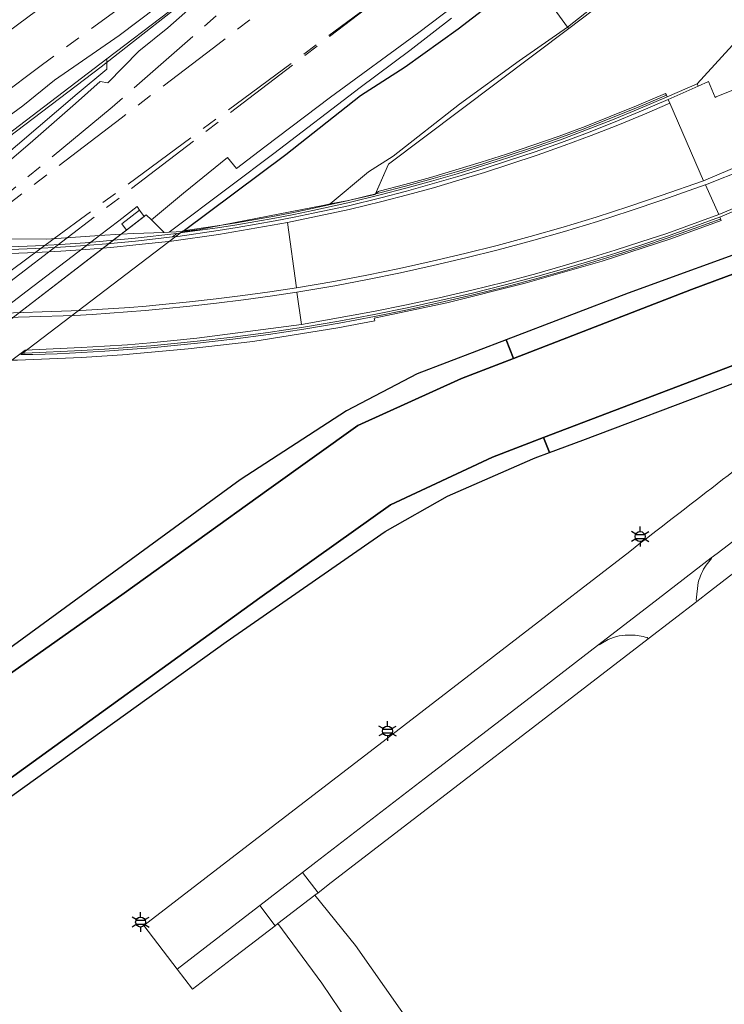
# Model space of a CAD drawing. Extents: x 105780 to 185197, y 477999 to 525027.
# Tile 221 of 562: x 107669 to 107760, y 478164 to 478290. Entities that reach past the tile are written whole.
import ezdxf
from ezdxf.enums import TextEntityAlignment as Align

# ---------------------------------------------------------------- set-up
doc = ezdxf.new("R2010")
doc.units = 0
doc.linetypes.add('AM-AS', pattern=[16, 10, -2, 2, -2])
for name, color, linetype, lineweight in [('B-GV-GR-GRAS_GAZON-G', 252, 'Continuous', 13), ('B-RO-IE-MEUBILAIR_WEGMEUBILAIR-S', 252, 'Continuous', 25), ('B-RO-IE-TERREINAFSCHEIDING_KUNSTMATIG_HEKWERK-G', 252, 'IE-TERREINAFSCHEIDING-KUNSTMATIG', 18), ('B-RO-IE-TERREINAFSCHEIDING_KUNSTMATIG_SCHUTTING-G', 252, 'IE-TERREINAFSCHEIDING-KUNSTMATIG-DICHT', 18), ('B-WE-AM-AS_SPOOR-G', 252, 'AM-AS', 18), ('B-WE-GW-WATERGANG_SLOOT_INSTEEK-G', 252, 'Continuous', 30), ('B-WE-KW-KUNSTWERK-GV', 170, 'Continuous', 18), ('B-WE-OG-TERREIN_ONBEGROEID-GV', 252, 'Continuous', 18), ('B1-WE-GW-TALUD_KRUIN-G', 252, 'Continuous', 25), ('B1-WE-IE-MEUBILAIR_WEGMEUBILAIR-GV', 7, 'Continuous', 18), ('B1-WE-OG-WEG-GV', 7, 'Continuous', 18), ('B1-WE-VH-ONVERHARD-GV', 252, 'Continuous', 18), ('B1-WE-VH-VERHARDING_ASFALT-GV', 252, 'Continuous', 18), ('B1-WE-VH-VERHARDING_BEDRIJFSVLOERPLAAT-GV', 252, 'Continuous', 18), ('B1-WE-VH-VERHARDING_BETON-GV', 252, 'Continuous', 18), ('B1-WE-VH-VERHARDING_BETONSTRAATSTEEN-GV', 252, 'Continuous', 18), ('B1-WE-VH-VERHARDING_GESLOTEN-GV', 252, 'Continuous', 18), ('B1-WE-VH-VERHARDING_HALFVERHARDING-GV', 252, 'Continuous', 18), ('B1-WE-VH-VERHARDING_OPEN-GV', 252, 'Continuous', 18), ('B1-WE-VH-VERHARDING_TEGEL-GV', 252, 'Continuous', 18)]:
    doc.layers.add(name, color=color, linetype=linetype, lineweight=lineweight)
doc.styles.add('NLCS-ISO', font='NLCS-ISO.ttf')
doc.linetypes.add('IE-TERREINAFSCHEIDING-KUNSTMATIG', pattern='A,4,[82,NLCS.SHX,S=0.75,R=90,X=0,Y=0],4,-2', length=10)
doc.linetypes.add('IE-TERREINAFSCHEIDING-KUNSTMATIG-DICHT', pattern='A,8,-1,[82,NLCS.SHX,S=0.75,R=90,X=0,Y=0],-1', length=10)

# ---------------------------------------------------------------- blocks, each defined once
blk = doc.blocks.new('B-SIE-WEG_LICHTMAST-SO')
at = {"ltscale": 0.1}
for p, q in [((0, 1.27), (0, 2.53)), ((-1.1, 0.63), (-2.19, 1.27)), ((1.1, 0.63), (2.19, 1.27)), ((-1.1, -0.63), (-2.19, -1.27)), ((0, -1.27), (0, -2.53)), ((1.1, -0.63), (2.19, -1.27))]:
    blk.add_line(p, q, dxfattribs=at)
at = {"flags": 128}
for points in [[(-1.16, 0.5), (1.16, 0.5)], [(-1.16, -0.5), (1.16, -0.5)]]:
    blk.add_lwpolyline(points, dxfattribs=at)
at = {"ltscale": 0.1}
blk.add_circle((0, 0), 1.27, dxfattribs=at)
at = {"style": 'NLCS-ISO'}
blk.add_attdef('TYPE', text='', height=1.8, dxfattribs=at).set_placement((0, 2.53), align=Align.BOTTOM_CENTER)

msp = doc.modelspace()

# ---------------------------------------------------------------- linework, layer by layer
at = {"layer": 'B-GV-GR-GRAS_GAZON-G', "flags": 128}
for points in [[(107911.323, 478412.166), (107863.911, 478381.121), (107861.882, 478379.131), (107859.927, 478376.859), (107857.71, 478375.056), (107854.084, 478373.161), (107850.394, 478372.204), (107812.863, 478347.443), (107788.411, 478330.715), (107780.725, 478323.381), (107778.692, 478320.72), (107777.479, 478318.952), (107755.237, 478301.571), (107739.5, 478289.139), (107739.651, 478288.931), (107756.713, 478301.907), (107779.63, 478319.948), (107793.643, 478331.111), (107800.235, 478335.511), (107830.974, 478353.18), (107851.442, 478366.085), (107839.288, 478359.987), (107848.205, 478366.914), (107888.3, 478394.87)], [(107756.713, 478301.907), (107739.651, 478288.931), (107716.562, 478271.563), (107714.89, 478267.779), (107715.254, 478268.092), (107715.364, 478268.119), (107718.651, 478268.977), (107721.926, 478269.881), (107725.189, 478270.829), (107728.438, 478271.821), (107731.673, 478272.858), (107735.047, 478273.99), (107738.401, 478275.178), (107741.736, 478276.42), (107745.05, 478277.717), (107748.343, 478279.067), (107752.044, 478280.647), (107752.155, 478280.419), (107752.262, 478280.182), (107756.087, 478281.867), (107806.304, 478336.798)]]:
    msp.add_lwpolyline(points, dxfattribs=at)
for points in [[(107848.347, 478375.906), (107844.819, 478374.31), (107842.355, 478372.526), (107826.061, 478362.472), (107798.174, 478343.17), (107775.979, 478326.899), (107756.704, 478312.29), (107735.687, 478297.126), (107734.472, 478296.049), (107739.5, 478289.139), (107755.237, 478301.571), (107777.479, 478318.952), (107778.692, 478320.72), (107780.725, 478323.381), (107788.411, 478330.715), (107812.863, 478347.443), (107850.394, 478372.204)], [(107692.306, 478263.217), (107708.365, 478266.343), (107709.064, 478266.477), (107713.974, 478270.592), (107717.134, 478272.591), (107725.656, 478279.258), (107733.307, 478284.826), (107739.5, 478289.139), (107734.472, 478296.049), (107732.275, 478294.102), (107725.464, 478288.882), (107718.694, 478283.992), (107712.978, 478280.314), (107703.373, 478272.764), (107690.249, 478262.933)], [(107713.974, 478270.592), (107709.064, 478266.477), (107711.216, 478266.888), (107714.791, 478267.694), (107714.89, 478267.779), (107716.562, 478271.563), (107739.651, 478288.931), (107739.5, 478289.139), (107733.307, 478284.826), (107725.656, 478279.258), (107717.134, 478272.591)], [(107650.542, 478262.327), (107655.512, 478262.067), (107659.283, 478264.978), (107658.991, 478265.502), (107676.648, 478280.568), (107680.442, 478283.729), (107680.463, 478285.085), (107654.766, 478265.528)]]:
    msp.add_lwpolyline(points, close=True, dxfattribs=at)
at = {"layer": 'B-RO-IE-TERREINAFSCHEIDING_KUNSTMATIG_HEKWERK-G', "flags": 128}
for points in [[(107655.094, 478265.368), (107659.865, 478268.948), (107666.723, 478274.187), (107679.721, 478284.028), (107693.353, 478294.739), (107694.191, 478294.926), (107706.961, 478305.321), (107720.613, 478316.391)], [(107739.651, 478288.931), (107716.562, 478271.563), (107714.842, 478267.671)], [(107752.155, 478280.419), (107748.436, 478278.846), (107745.14, 478277.494), (107741.822, 478276.196), (107738.483, 478274.952), (107735.125, 478273.763), (107731.747, 478272.63), (107728.508, 478271.592), (107725.256, 478270.599), (107721.99, 478269.65), (107718.711, 478268.746), (107715.421, 478267.886), (107711.267, 478266.865), (107706.78, 478265.902), (107704.358, 478265.402), (107701.93, 478264.931), (107699.496, 478264.49), (107697.058, 478264.079), (107694.614, 478263.697), (107690.232, 478263.038)], [(107669.424, 478247.179), (107670.982, 478247.188), (107672.541, 478247.219), (107674.098, 478247.273), (107675.655, 478247.35), (107677.21, 478247.449), (107680.185, 478247.618), (107683.158, 478247.823), (107686.128, 478248.064), (107689.095, 478248.342), (107692.058, 478248.655), (107696.62, 478249.173), (107701.172, 478249.775), (107705.712, 478250.46), (107710.238, 478251.228), (107714.75, 478252.078), (107718.976, 478252.927), (107723.188, 478253.841), (107727.386, 478254.821), (107731.568, 478255.866), (107735.733, 478256.975), (107739.09, 478257.927), (107742.435, 478258.918), (107745.769, 478259.947), (107749.091, 478261.014), (107752.4, 478262.119), (107759.054, 478264.527)], [(107669.424, 478247.179), (107690.232, 478263.038)]]:
    msp.add_lwpolyline(points, dxfattribs=at)
at = {"layer": 'B-RO-IE-TERREINAFSCHEIDING_KUNSTMATIG_SCHUTTING-G', "flags": 128}
for points in [[(107654.766, 478265.528), (107680.463, 478285.085), (107688.424, 478291.143), (107692.843, 478294.805), (107693.709, 478294.528), (107717.967, 478314.129), (107729.899, 478323.911)], [(107676.648, 478280.568), (107658.991, 478265.502), (107659.283, 478264.978), (107655.512, 478262.067)], [(107679.497, 478262.418), (107681.993, 478264.33), (107684.335, 478266.135)], [(107682.286, 478262.602), (107685.512, 478265.089)], [(107682.286, 478262.602), (107669.262, 478252.562), (107662.71, 478247.511), (107624.443, 478218.011), (107459.914, 478091.989), (107444.916, 478080.573), (107401.461, 478047.181), (107391.924, 478039.793), (107378.031, 478028.863), (107364.658, 478018.132), (107342.43, 478000.013)], [(107360.468, 478016.653), (107363.17, 478018.814), (107362.99, 478019.058), (107367.991, 478023.099), (107375.231, 478028.89), (107382.583, 478034.705), (107392.778, 478042.647), (107400.413, 478048.58), (107407.3, 478053.94), (107415.807, 478060.499), (107424.91, 478067.413), (107431.44, 478072.484), (107437.156, 478076.849), (107442.755, 478081.126), (107448.112, 478085.258), (107454.146, 478089.856), (107459.548, 478094.021), (107464.838, 478098.051), (107471.704, 478103.306), (107477.071, 478107.424), (107483.622, 478112.438), (107490.579, 478117.799), (107495.905, 478121.848), (107502.567, 478126.972), (107509.416, 478132.247), (107514.476, 478136.093), (107519.371, 478139.828), (107526.839, 478145.545), (107533.13, 478150.338), (107539.786, 478155.475), (107548.341, 478162.006), (107555.328, 478167.354), (107560.13, 478171.027), (107566.865, 478176.213), (107573.384, 478181.196), (107577.295, 478184.219), (107582.221, 478187.972), (107587.955, 478192.394), (107596.334, 478198.772), (107604.719, 478205.186), (107610.924, 478209.914), (107620.676, 478217.361), (107626.284, 478221.682), (107635.054, 478228.372), (107642.14, 478233.814), (107649.232, 478239.269), (107655.23, 478243.864), (107662.825, 478249.663), (107670.23, 478255.331), (107677.649, 478261.002), (107679.497, 478262.418)]]:
    msp.add_lwpolyline(points, dxfattribs=at)
for points in [[(107752.387, 478279.867), (107756.237, 478281.554), (107756.087, 478281.867), (107752.262, 478280.182), (107748.537, 478278.606), (107745.237, 478277.252), (107741.915, 478275.952), (107738.572, 478274.708), (107735.21, 478273.518), (107731.828, 478272.383), (107728.586, 478271.344), (107725.33, 478270.349), (107722.06, 478269.399), (107718.778, 478268.494), (107715.484, 478267.634), (107711.329, 478266.613), (107706.834, 478265.648), (107704.409, 478265.147), (107701.978, 478264.676), (107699.541, 478264.234), (107697.099, 478263.822), (107694.652, 478263.44), (107690.173, 478262.802), (107689.44, 478262.704), (107688.871, 478262.268), (107689.552, 478262.327), (107694.706, 478263.074), (107697.157, 478263.457), (107699.604, 478263.87), (107702.045, 478264.312), (107704.481, 478264.784), (107706.911, 478265.286), (107711.412, 478266.252), (107715.573, 478267.275), (107718.872, 478268.137), (107722.16, 478269.044), (107725.434, 478269.995), (107728.695, 478270.991), (107731.943, 478272.031), (107735.33, 478273.168), (107738.699, 478274.359), (107742.047, 478275.607), (107745.374, 478276.909), (107748.68, 478278.265)], [(107752.387, 478279.867), (107748.68, 478278.265), (107745.374, 478276.909), (107742.047, 478275.607), (107738.699, 478274.359), (107735.33, 478273.168), (107731.943, 478272.031), (107728.695, 478270.991), (107725.434, 478269.995), (107722.16, 478269.044), (107718.872, 478268.137), (107715.573, 478267.275), (107711.412, 478266.252), (107706.911, 478265.286), (107704.481, 478264.784), (107702.045, 478264.312), (107699.604, 478263.87), (107697.157, 478263.457), (107694.706, 478263.074), (107689.552, 478262.327), (107688.871, 478262.268), (107684.116, 478261.727), (107680.922, 478261.415), (107677.723, 478261.149), (107674.522, 478260.929), (107671.317, 478260.755), (107668.11, 478260.627), (107664.839, 478260.521), (107661.567, 478260.472), (107658.295, 478260.479), (107655.023, 478260.542), (107653.606, 478260.594), (107651.753, 478260.662), (107648.43, 478260.795), (107647.085, 478260.869), (107645.109, 478260.977), (107641.791, 478261.208), (107638.477, 478261.487), (107635.168, 478261.816), (107631.826, 478262.2), (107628.49, 478262.634), (107625.161, 478263.119), (107621.84, 478263.654), (107618.527, 478264.239), (107618.436, 478263.744), (107621.756, 478263.158), (107625.085, 478262.623), (107628.422, 478262.138), (107631.765, 478261.703), (107635.115, 478261.319), (107638.431, 478260.99), (107641.752, 478260.71), (107645.077, 478260.478), (107647.06, 478260.37), (107648.404, 478260.296), (107651.734, 478260.162), (107652.986, 478260.116), (107655.012, 478260.042), (107658.291, 478259.979), (107661.571, 478259.972), (107664.85, 478260.021), (107668.128, 478260.127), (107671.342, 478260.255), (107674.554, 478260.429), (107677.763, 478260.65), (107680.969, 478260.917), (107684.17, 478261.23), (107688.737, 478261.704), (107694.78, 478262.58), (107703.59, 478264.103), (107711.525, 478265.765), (107715.696, 478266.79), (107719.002, 478267.653), (107722.296, 478268.562), (107725.577, 478269.515), (107728.845, 478270.513), (107732.099, 478271.556), (107735.592, 478272.733), (107739.065, 478273.965), (107742.52, 478275.25), (107745.953, 478276.59), (107749.366, 478277.982), (107752.619, 478279.397)], [(107692.306, 478263.217), (107690.173, 478262.802), (107694.652, 478263.44), (107697.099, 478263.822), (107699.541, 478264.234), (107701.978, 478264.676), (107704.409, 478265.147), (107706.834, 478265.648), (107711.329, 478266.613), (107715.484, 478267.634), (107718.778, 478268.494), (107722.06, 478269.399), (107725.33, 478270.349), (107728.586, 478271.344), (107731.828, 478272.383), (107735.21, 478273.518), (107738.572, 478274.708), (107741.915, 478275.952), (107745.237, 478277.252), (107748.537, 478278.606), (107752.262, 478280.182), (107752.155, 478280.419), (107752.044, 478280.647), (107748.343, 478279.067), (107745.05, 478277.717), (107741.736, 478276.42), (107738.401, 478275.178), (107735.047, 478273.99), (107731.673, 478272.858), (107728.438, 478271.821), (107725.189, 478270.829), (107721.926, 478269.881), (107718.651, 478268.977), (107715.364, 478268.119), (107715.254, 478268.092), (107714.89, 478267.779), (107714.791, 478267.694), (107711.216, 478266.888), (107709.064, 478266.477), (107708.365, 478266.343)], [(107670, 478247.752), (107669.49, 478247.373), (107670.01, 478247.382), (107677.195, 478247.709), (107680.167, 478247.877), (107683.138, 478248.082), (107686.105, 478248.323), (107689.069, 478248.6), (107692.03, 478248.913), (107696.587, 478249.431), (107701.135, 478250.032), (107705.67, 478250.716), (107710.193, 478251.483), (107714.7, 478252.333), (107718.922, 478253.181), (107723.131, 478254.095), (107727.325, 478255.073), (107731.503, 478256.117), (107735.664, 478257.226), (107739.017, 478258.177), (107742.36, 478259.167), (107745.69, 478260.195), (107749.009, 478261.261), (107752.315, 478262.365), (107758.964, 478264.771), (107759.006, 478264.788), (107759, 478264.805), (107762.786, 478266.391), (107762.797, 478266.364), (107762.83, 478266.378), (107762.866, 478266.393), (107762.692, 478266.693), (107758.893, 478265.13), (107752.193, 478262.714), (107748.892, 478261.612), (107745.578, 478260.547), (107742.252, 478259.521), (107738.915, 478258.533), (107735.566, 478257.583), (107731.41, 478256.476), (107727.237, 478255.433), (107723.049, 478254.455), (107718.846, 478253.543), (107714.629, 478252.696), (107705.393, 478251.046), (107691.99, 478249.281), (107689.033, 478248.968), (107686.073, 478248.692), (107683.109, 478248.451), (107680.143, 478248.247), (107677.174, 478248.079)], [(107668.275, 478246.469), (107669.011, 478246.479), (107669.02, 478246.488), (107677.221, 478246.819), (107683.107, 478247.211), (107683.382, 478247.235), (107690.898, 478247.904), (107699.181, 478248.876), (107710.074, 478250.604), (107714.78, 478251.514), (107714.731, 478251.854), (107724.008, 478253.823), (107734.076, 478256.315), (107743.92, 478259.153), (107752.743, 478262.019), (107759.161, 478264.342), (107759.006, 478264.788), (107758.964, 478264.771), (107752.315, 478262.365), (107749.009, 478261.261), (107745.69, 478260.195), (107742.36, 478259.167), (107739.017, 478258.177), (107735.664, 478257.226), (107731.503, 478256.117), (107727.325, 478255.073), (107723.131, 478254.095), (107718.922, 478253.181), (107714.7, 478252.333), (107710.193, 478251.483), (107705.67, 478250.716), (107701.135, 478250.032), (107696.587, 478249.431), (107692.03, 478248.913), (107689.069, 478248.6), (107686.105, 478248.323), (107683.138, 478248.082), (107680.167, 478247.877), (107677.195, 478247.709), (107670.01, 478247.382), (107669.49, 478247.373)], [(107688.871, 478262.268), (107689.44, 478262.704), (107684.076, 478262.095), (107680.887, 478261.783), (107677.694, 478261.517), (107674.497, 478261.297), (107671.298, 478261.124), (107668.096, 478260.997), (107664.831, 478260.891), (107661.565, 478260.842), (107658.298, 478260.848), (107655.032, 478260.912), (107654.065, 478260.947), (107651.767, 478261.031), (107648.449, 478261.164), (107647.104, 478261.238), (107645.134, 478261.346), (107641.821, 478261.576), (107638.512, 478261.856), (107635.208, 478262.184), (107631.871, 478262.567), (107628.541, 478263), (107625.217, 478263.484), (107621.901, 478264.019), (107618.594, 478264.603), (107618.527, 478264.239), (107621.84, 478263.654), (107625.161, 478263.119), (107628.49, 478262.634), (107631.826, 478262.2), (107635.168, 478261.816), (107638.477, 478261.487), (107641.791, 478261.208), (107645.109, 478260.977), (107647.085, 478260.869), (107648.43, 478260.795), (107651.753, 478260.662), (107653.606, 478260.594), (107655.023, 478260.542), (107658.295, 478260.479), (107661.567, 478260.472), (107664.839, 478260.521), (107668.11, 478260.627), (107671.317, 478260.755), (107674.522, 478260.929), (107677.723, 478261.149), (107680.922, 478261.415), (107684.116, 478261.727)]]:
    msp.add_lwpolyline(points, close=True, dxfattribs=at)
at = {"layer": 'B-WE-AM-AS_SPOOR-G', "flags": 128}
for points in [[(107905.819, 478433.515), (107894.079, 478426.238), (107877.87, 478415.848), (107856.31, 478401.983), (107835.756, 478388.528), (107822.912, 478379.96), (107798.788, 478363.626), (107790.897, 478358.121), (107778.392, 478349.324), (107762.107, 478337.696), (107738.379, 478320.232), (107729.525, 478313.477), (107712.502, 478300.679), (107694.135, 478286.476), (107682.278, 478277.487)], [(107816.956, 478387.373), (107798.023, 478376.392), (107786.462, 478368.633), (107781.512, 478365.103), (107763.281, 478351.548), (107741.501, 478335.574), (107681.6, 478291.206), (107672.192, 478284.336), (107648.054, 478266.146)], [(107817.949, 478385.799), (107799.095, 478371.909), (107755.151, 478339.757), (107730.944, 478321.134), (107719.178, 478311.702), (107712.089, 478305.885), (107697.528, 478293.27), (107681.145, 478278.868)], [(107723.126, 478329.038), (107685.368, 478301.493), (107659.297, 478282.261), (107640.669, 478267.947)], [(107716.94, 478293.995), (107673.727, 478262.039)], [(107716.94, 478293.995), (107675.39, 478262.148)], [(107681.145, 478278.868), (107661.201, 478262.393)], [(107682.278, 478277.487), (107662.083, 478262.032)], [(107675.39, 478262.148), (107666.459, 478255.303), (107656.337, 478247.545), (107637.836, 478233.364), (107603.854, 478207.44), (107575.208, 478185.418), (107550.417, 478166.489), (107523.805, 478145.994), (107468.363, 478103.491), (107403.355, 478053.76), (107380.37, 478036.044), (107354.228, 478015.014), (107335.922, 478000.013)], [(107673.727, 478262.039), (107665.807, 478256.181), (107654.144, 478247.556), (107636.777, 478234.713), (107514.312, 478146.617)]]:
    msp.add_lwpolyline(points, dxfattribs=at)
at = {"layer": 'B-WE-GW-WATERGANG_SLOOT_INSTEEK-G', "flags": 128}
for points in [[(107966.207, 478365.658), (107962.15, 478362.901), (107950.687, 478355.219), (107911.415, 478328.602), (107881.53, 478308.146), (107855.654, 478290.921), (107830.63, 478274.316), (107821.167, 478268.973), (107809.929, 478264.817), (107761.573, 478246.132), (107736.425, 478236.552), (107737.161, 478234.629), (107741.433, 478236.235), (107759.089, 478242.872), (107804.153, 478259.918), (107821.866, 478267.037), (107831.325, 478272.063), (107854.755, 478287.848), (107870.585, 478298.345), (107900.468, 478318.695), (107949.017, 478351.159), (107955.964, 478356.264)], [(107426.949, 478000.013), (107440.441, 478013.229), (107469.621, 478039.895), (107499.204, 478066.33), (107505.95, 478072.359), (107532.43, 478094.741), (107559.089, 478115.012), (107564.4, 478118.833), (107592.98, 478139.394), (107632.093, 478167.6), (107666.507, 478191.763), (107700.079, 478216.043), (107716.809, 478227.921), (107729.868, 478234.054), (107736.425, 478236.552), (107761.573, 478246.132), (107809.929, 478264.817), (107821.167, 478268.973), (107830.63, 478274.316), (107855.654, 478290.921), (107881.53, 478308.146)], [(107855.954, 478304.096), (107830.931, 478287.491), (107816.256, 478279.062), (107804.901, 478274.169), (107785.389, 478266.656), (107755.385, 478255.502), (107732.547, 478246.691), (107725.905, 478244.129), (107712.637, 478238.105), (107701.234, 478229.944), (107682.69, 478216.617), (107652.963, 478195.653), (107622.479, 478173.436), (107591.469, 478151.331), (107561.514, 478129.211), (107558.441, 478126.966), (107522.608, 478100.791), (107510.525, 478089.372), (107494.001, 478074.453), (107490.648, 478071.425), (107467.662, 478050.046), (107439.889, 478025.784), (107423.214, 478010.426), (107411.805, 478000.013)], [(107830.378, 478290.332), (107825.567, 478287.433), (107820.94, 478284.645), (107818.849, 478283.514), (107816.094, 478282.024), (107813.202, 478280.552), (107811.711, 478279.911), (107810.194, 478279.334), (107796.099, 478273.567), (107793.556, 478272.526), (107780.426, 478267.449), (107777.747, 478266.413), (107771.822, 478264.122), (107764.92, 478261.453), (107747.254, 478255.059), (107731.634, 478249.077), (107732.547, 478246.691), (107755.385, 478255.502), (107785.389, 478266.656), (107804.901, 478274.169), (107816.256, 478279.062), (107830.931, 478287.491), (107855.954, 478304.096)]]:
    msp.add_lwpolyline(points, dxfattribs=at)
for points in [[(107701.234, 478229.944), (107712.637, 478238.105), (107725.905, 478244.129), (107732.547, 478246.691), (107731.634, 478249.077), (107720.214, 478244.704), (107711.182, 478239.988), (107697.555, 478231.122), (107662.274, 478205.39), (107634.362, 478185.981), (107594.082, 478157.266), (107576.385, 478144.137), (107557.948, 478130.914), (107556.387, 478129.77), (107558.441, 478126.966), (107561.514, 478129.211), (107591.469, 478151.331), (107622.479, 478173.436), (107652.963, 478195.653), (107682.69, 478216.617)], [(107737.161, 478234.629), (107736.425, 478236.552), (107729.868, 478234.054), (107716.809, 478227.921), (107700.079, 478216.043), (107666.507, 478191.763), (107632.093, 478167.6), (107592.98, 478139.394), (107564.4, 478118.833), (107565.502, 478117.329), (107565.733, 478117.49), (107570.404, 478120.736), (107590.581, 478134.762), (107627.243, 478161.211), (107648.403, 478176.411), (107650.353, 478177.812), (107651.812, 478178.859), (107659.747, 478184.559), (107695.768, 478210.385), (107716.116, 478224.529), (107724.09, 478229.05), (107735.06, 478233.823), (107735.339, 478233.945)]]:
    msp.add_lwpolyline(points, close=True, dxfattribs=at)
at = {"layer": 'B-WE-KW-KUNSTWERK-GV', "flags": 128}
msp.add_lwpolyline([(107669.262, 478252.562), (107679.995, 478260.836), (107680.725, 478261.399), (107681.273, 478261.821), (107682.286, 478262.602), (107679.497, 478262.418), (107672.762, 478261.975), (107661.466, 478262.035)], dxfattribs=at)
at = {"layer": 'B-WE-OG-TERREIN_ONBEGROEID-GV', "flags": 128}
for points in [[(107870.585, 478298.345), (107854.755, 478287.848), (107831.325, 478272.063), (107821.866, 478267.037), (107804.153, 478259.918), (107759.089, 478242.872), (107741.433, 478236.235), (107737.161, 478234.629), (107735.339, 478233.945), (107735.06, 478233.823), (107724.09, 478229.05), (107716.116, 478224.529), (107695.768, 478210.385), (107659.747, 478184.559)], [(107713.79, 478158.126), (107708.003, 478166.667), (107702.362, 478174.303), (107702.032, 478174.033), (107696.998, 478170.176), (107691.433, 478165.895), (107689.457, 478168.467), (107685.206, 478174.049), (107697.472, 478183.478), (107715.325, 478197.207), (107733.155, 478210.949), (107747.456, 478221.984)]]:
    msp.add_lwpolyline(points, dxfattribs=at)
at = {"layer": 'B-WE-OG-TERREIN_ONBEGROEID-GV'}
msp.add_lwpolyline([(107747.456, 478221.984, -0.0009336), (107769.889, 478239.247)], format="xyb", dxfattribs=at)
at = {"layer": 'B1-WE-GW-TALUD_KRUIN-G', "flags": 128}
msp.add_lwpolyline([(107734.472, 478296.049), (107732.275, 478294.102), (107725.464, 478288.882), (107718.694, 478283.992), (107712.978, 478280.314), (107703.373, 478272.764), (107690.249, 478262.933)], dxfattribs=at)
at = {"layer": 'B1-WE-IE-MEUBILAIR_WEGMEUBILAIR-GV', "flags": 128}
msp.add_lwpolyline([(107682.981, 478263.138), (107685.254, 478264.89), (107684.663, 478265.683), (107682.381, 478263.931)], close=True, dxfattribs=at)
at = {"layer": 'B1-WE-OG-WEG-GV', "flags": 128}
msp.add_lwpolyline([(107806.304, 478336.798), (107756.087, 478281.867), (107756.237, 478281.554), (107757.541, 478282.166), (107758.398, 478280.124), (107758.539, 478280.189), (107760.738, 478281.102), (107762.926, 478282.038), (107765.105, 478282.998), (107767.273, 478283.981), (107769.43, 478284.988), (107771.897, 478286.171), (107774.337, 478287.406), (107776.751, 478288.694), (107779.136, 478290.035), (107781.491, 478291.426)], dxfattribs=at)
at = {"layer": 'B1-WE-VH-ONVERHARD-GV', "flags": 128}
for points in [[(107762.05, 478271.629), (107756.919, 478269.447), (107751.494, 478267.559), (107747.334, 478266.141), (107743.151, 478264.792), (107738.946, 478263.511), (107734.721, 478262.3), (107730.477, 478261.158), (107726.318, 478260.123), (107722.146, 478259.146), (107717.96, 478258.227), (107713.762, 478257.365), (107709.553, 478256.562), (107704.743, 478255.754), (107701.324, 478255.234), (107697.898, 478254.758), (107694.466, 478254.326), (107691.029, 478253.938), (107687.587, 478253.595), (107685.496, 478253.407), (107683.403, 478253.236), (107681.309, 478253.08), (107679.213, 478252.941), (107677.117, 478252.817), (107664.735, 478252.415)], [(107664.742, 478251.845), (107676.315, 478252.204), (107678.582, 478252.331), (107680.849, 478252.477), (107683.114, 478252.642), (107685.378, 478252.825), (107687.64, 478253.027), (107691.087, 478253.371), (107694.529, 478253.759), (107697.966, 478254.192), (107701.397, 478254.668), (107704.821, 478255.189), (107709.654, 478256.001), (107713.872, 478256.806), (107718.078, 478257.669), (107722.272, 478258.59), (107726.453, 478259.569), (107730.62, 478260.606), (107734.873, 478261.751), (107739.107, 478262.965), (107743.321, 478264.248), (107747.513, 478265.6), (107751.682, 478267.02), (107757.105, 478268.91), (107757.156, 478268.93), (107762.338, 478270.963)]]:
    msp.add_lwpolyline(points, dxfattribs=at)
at = {"layer": 'B1-WE-VH-VERHARDING_ASFALT-GV', "flags": 128}
for points in [[(107756.919, 478269.447), (107752.619, 478279.397), (107749.366, 478277.982), (107745.953, 478276.59), (107742.52, 478275.25), (107739.065, 478273.965), (107735.592, 478272.733), (107732.099, 478271.556), (107728.845, 478270.513), (107725.577, 478269.515), (107722.296, 478268.562), (107719.002, 478267.653), (107715.696, 478266.79), (107711.525, 478265.765), (107703.59, 478264.103), (107704.743, 478255.754), (107709.553, 478256.562), (107713.762, 478257.365), (107717.96, 478258.227), (107722.146, 478259.146), (107726.318, 478260.123), (107730.477, 478261.158), (107734.721, 478262.3), (107738.946, 478263.511), (107743.151, 478264.792), (107747.334, 478266.141), (107751.494, 478267.559)], [(107758.893, 478265.13), (107757.156, 478268.93), (107757.105, 478268.91), (107751.682, 478267.02), (107747.513, 478265.6), (107743.321, 478264.248), (107739.107, 478262.965), (107734.873, 478261.751), (107730.62, 478260.606), (107726.453, 478259.569), (107722.272, 478258.59), (107718.078, 478257.669), (107713.872, 478256.806), (107709.654, 478256.001), (107704.821, 478255.189), (107705.393, 478251.046), (107714.629, 478252.696), (107718.846, 478253.543), (107723.049, 478254.455), (107727.237, 478255.433), (107731.41, 478256.476), (107735.566, 478257.583), (107738.915, 478258.533), (107742.252, 478259.521), (107745.578, 478260.547), (107748.892, 478261.612), (107752.193, 478262.714)]]:
    msp.add_lwpolyline(points, close=True, dxfattribs=at)
for points in [[(107664.735, 478252.415), (107677.117, 478252.817), (107679.213, 478252.941), (107681.309, 478253.08), (107683.403, 478253.236), (107685.496, 478253.407), (107687.587, 478253.595), (107691.029, 478253.938), (107694.466, 478254.326), (107697.898, 478254.758), (107701.324, 478255.234), (107704.743, 478255.754), (107703.59, 478264.103), (107694.78, 478262.58), (107688.737, 478261.704), (107684.17, 478261.23), (107680.969, 478260.917), (107677.763, 478260.65), (107674.554, 478260.429), (107671.342, 478260.255), (107668.128, 478260.127)], [(107668.275, 478246.469), (107669.49, 478247.373), (107670, 478247.752), (107677.174, 478248.079), (107680.143, 478248.247), (107683.109, 478248.451), (107686.073, 478248.692), (107689.033, 478248.968), (107691.99, 478249.281), (107705.393, 478251.046), (107704.821, 478255.189), (107701.397, 478254.668), (107697.966, 478254.192), (107694.529, 478253.759), (107691.087, 478253.371), (107687.64, 478253.027), (107685.378, 478252.825), (107683.114, 478252.642), (107680.849, 478252.477), (107678.582, 478252.331), (107676.315, 478252.204), (107664.742, 478251.845)]]:
    msp.add_lwpolyline(points, dxfattribs=at)
at = {"layer": 'B1-WE-VH-VERHARDING_BEDRIJFSVLOERPLAAT-GV', "flags": 128}
msp.add_lwpolyline([(107721.74, 478158.064), (107712.299, 478171.48), (107707.095, 478177.924), (107702.362, 478174.303), (107708.003, 478166.667), (107713.79, 478158.126)], dxfattribs=at)
at = {"layer": 'B1-WE-VH-VERHARDING_BETON-GV', "flags": 128}
for points in [[(107760.738, 478281.102), (107758.539, 478280.189), (107758.398, 478280.124), (107757.541, 478282.166), (107756.237, 478281.554), (107752.387, 478279.867), (107752.619, 478279.397), (107756.919, 478269.447), (107762.05, 478271.629)], [(107762.338, 478270.963), (107757.156, 478268.93), (107758.893, 478265.13), (107762.692, 478266.693)]]:
    msp.add_lwpolyline(points, dxfattribs=at)
at = {"layer": 'B1-WE-VH-VERHARDING_BETONSTRAATSTEEN-GV'}
for points in [[(107769.889, 478239.247, 0.0009336), (107747.456, 478221.984)], [(107757.243, 478220.203, 0.0894275), (107756.248, 478218)], [(107756.248, 478218, -0.0894275), (107757.243, 478220.203)], [(107744.679, 478210.697, -0.1123988), (107747.634, 478211.26)], [(107747.634, 478211.26, -0.0794425), (107749.688, 478210.93)]]:
    msp.add_lwpolyline(points, format="xyb", dxfattribs=at)
at = {"layer": 'B1-WE-VH-VERHARDING_BETONSTRAATSTEEN-GV', "flags": 128}
for points in [[(107743.314, 478209.905), (107743.505, 478210.051), (107751.108, 478215.897), (107757.909, 478221.131), (107758.66, 478221.709), (107765.397, 478226.861), (107769.832, 478230.152)], [(107769.832, 478230.152), (107765.397, 478226.861), (107758.66, 478221.709), (107757.909, 478221.131), (107757.941, 478221.061), (107757.243, 478220.203)], [(107768.116, 478224.87), (107767.326, 478224.254), (107757.8, 478216.906), (107756.075, 478215.57), (107749.815, 478210.775), (107737.773, 478201.531), (107723.193, 478190.342), (107709.212, 478179.58), (107707.516, 478178.254), (107707.095, 478177.924), (107712.299, 478171.48), (107721.74, 478158.064)], [(107756.248, 478218), (107755.959, 478215.732), (107756.075, 478215.57), (107757.8, 478216.906), (107767.326, 478224.254), (107768.116, 478224.87)], [(107747.456, 478221.984), (107733.155, 478210.949), (107715.325, 478197.207), (107697.472, 478183.478), (107685.206, 478174.049), (107689.457, 478168.467), (107695.047, 478172.762), (107698.218, 478175.202), (107700.051, 478176.601), (107705.52, 478180.832), (107707.246, 478182.171), (107721.13, 478192.858), (107735.812, 478204.136), (107743.314, 478209.905)], [(107757.243, 478220.203), (107757.941, 478221.061), (107757.909, 478221.131), (107751.108, 478215.897), (107743.505, 478210.051), (107743.53, 478210.029), (107744.679, 478210.697)], [(107756.075, 478215.57), (107755.959, 478215.732), (107756.248, 478218)], [(107749.688, 478210.93), (107749.815, 478210.775), (107756.075, 478215.57)]]:
    msp.add_lwpolyline(points, dxfattribs=at)
msp.add_lwpolyline([(107707.095, 478177.924), (107707.516, 478178.254), (107705.52, 478180.832), (107700.051, 478176.601), (107702.032, 478174.033), (107702.362, 478174.303)], close=True, dxfattribs=at)
at = {"layer": 'B1-WE-VH-VERHARDING_GESLOTEN-GV', "flags": 128}
for points in [[(107679.497, 478262.418), (107682.286, 478262.602), (107682.981, 478263.138), (107682.381, 478263.931), (107684.663, 478265.683), (107684.335, 478266.135), (107681.993, 478264.33)], [(107686.185, 478264.429), (107685.512, 478265.089), (107682.981, 478263.138), (107682.286, 478262.602), (107683.894, 478262.678), (107687.808, 478262.835)]]:
    msp.add_lwpolyline(points, close=True, dxfattribs=at)
for points in [[(107342.43, 478000.013), (107364.658, 478018.132), (107378.031, 478028.863), (107391.924, 478039.793), (107401.461, 478047.181), (107444.916, 478080.573), (107459.914, 478091.989), (107621.71, 478215.91), (107624.443, 478218.011), (107662.71, 478247.511), (107669.262, 478252.562), (107679.995, 478260.836), (107682.286, 478262.602), (107679.497, 478262.418)], [(107668.096, 478260.997), (107671.298, 478261.124), (107674.497, 478261.297), (107677.694, 478261.517), (107680.887, 478261.783), (107684.076, 478262.095), (107689.44, 478262.704), (107690.173, 478262.802), (107692.306, 478263.217), (107690.249, 478262.933), (107688.434, 478262.86), (107687.808, 478262.835), (107683.894, 478262.678), (107682.286, 478262.602), (107679.497, 478262.418), (107672.762, 478261.975), (107661.466, 478262.035)], [(107679.497, 478262.418), (107677.649, 478261.002), (107670.23, 478255.331), (107662.825, 478249.663)]]:
    msp.add_lwpolyline(points, dxfattribs=at)
at = {"layer": 'B1-WE-VH-VERHARDING_HALFVERHARDING-GV', "flags": 128}
for points in [[(107631.373, 478296.74), (107617.941, 478286.114), (107604.974, 478276.194), (107598.041, 478270.694), (107599.203, 478269.214), (107611.003, 478266.877), (107625.925, 478264.299), (107646.904, 478262.522), (107650.502, 478265.412), (107655.429, 478269.149), (107657.377, 478270.459), (107659.518, 478272.012), (107661.528, 478272.791), (107664.843, 478275.513), (107669.685, 478279.025), (107673.766, 478282.338), (107676.784, 478284.43), (107682.019, 478288.075), (107686.892, 478291.745)], [(107661.466, 478262.035), (107672.762, 478261.975), (107679.497, 478262.418), (107681.993, 478264.33), (107684.335, 478266.135), (107684.663, 478265.683), (107682.381, 478263.931), (107682.981, 478263.138), (107685.512, 478265.089), (107686.185, 478264.429), (107690.277, 478267.849), (107695.909, 478272.43), (107697.062, 478271.006), (107700.721, 478273.789), (107709.118, 478280.145), (107720.415, 478288.455), (107729.744, 478295.52)], [(107691.174, 478291.615), (107688.293, 478289.056), (107684.567, 478286.03), (107680.593, 478281.971), (107679.612, 478282.153), (107676.447, 478279.347), (107670.983, 478274.579), (107665.523, 478269.929)], [(107662.825, 478249.663), (107670.23, 478255.331), (107677.649, 478261.002), (107679.497, 478262.418), (107672.762, 478261.975), (107661.466, 478262.035)]]:
    msp.add_lwpolyline(points, dxfattribs=at)
at = {"layer": 'B1-WE-VH-VERHARDING_OPEN-GV', "flags": 128}
msp.add_lwpolyline([(107729.744, 478295.52), (107720.415, 478288.455), (107709.118, 478280.145), (107700.721, 478273.789), (107697.062, 478271.006), (107695.909, 478272.43), (107690.277, 478267.849), (107686.185, 478264.429), (107687.808, 478262.835), (107688.434, 478262.86), (107696.191, 478268.679), (107701.874, 478272.927), (107712.932, 478281.409), (107719.286, 478286.127), (107724.642, 478290.294)], dxfattribs=at)
at = {"layer": 'B1-WE-VH-VERHARDING_TEGEL-GV', "flags": 128}
for points in [[(107744.679, 478210.697), (107743.53, 478210.029), (107743.505, 478210.051), (107743.314, 478209.905), (107735.812, 478204.136), (107721.13, 478192.858), (107707.246, 478182.171), (107705.52, 478180.832), (107707.516, 478178.254), (107709.212, 478179.58), (107723.193, 478190.342), (107737.773, 478201.531), (107749.815, 478210.775)], [(107749.815, 478210.775), (107749.688, 478210.93)]]:
    msp.add_lwpolyline(points, dxfattribs=at)
at = {"layer": 'B1-WE-VH-VERHARDING_TEGEL-GV'}
for points in [[(107747.634, 478211.26, 0.1123988), (107744.679, 478210.697)], [(107749.688, 478210.93, 0.0794425), (107747.634, 478211.26)]]:
    msp.add_lwpolyline(points, format="xyb", dxfattribs=at)
at = {"layer": 'B1-WE-VH-VERHARDING_TEGEL-GV', "flags": 128}
msp.add_lwpolyline([(107702.032, 478174.033), (107700.051, 478176.601), (107698.218, 478175.202), (107695.047, 478172.762), (107689.457, 478168.467), (107691.433, 478165.895), (107696.998, 478170.176)], close=True, dxfattribs=at)

# ---------------------------------------------------------------- block references
at = {"layer": 'B-RO-IE-MEUBILAIR_WEGMEUBILAIR-S', "xscale": 0.5, "yscale": 0.5, "zscale": 0.5}
for p in [(107748.794, 478223.882), (107716.419, 478198.969), (107684.781, 478174.501)]:
    msp.add_blockref('B-SIE-WEG_LICHTMAST-SO', p, dxfattribs=at)

doc.saveas('drawing.dxf')
